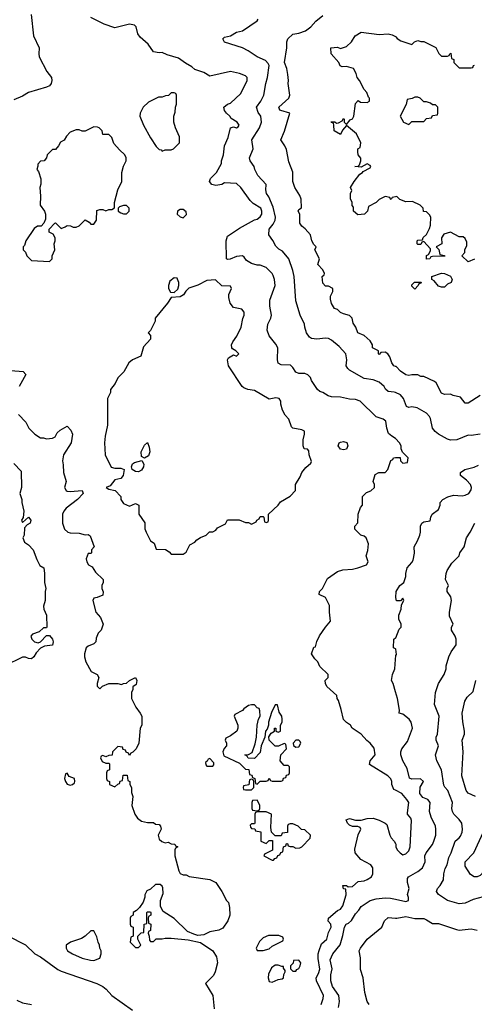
# Model space of a CAD drawing. Header units: inches. Extents: x 2348341 to 2479810, y 460419 to 613669.
# Tile 402 of 656: x 2387470 to 2390531, y 581511 to 588139. Entities that reach past the tile are written whole.
import ezdxf

# ---------------------------------------------------------------- set-up
doc = ezdxf.new("R2010")
doc.units = ezdxf.units.IN
doc.header["$MEASUREMENT"] = 0
doc.layers.add('C3588', color=7, linetype='Continuous')
doc.layers.add('C3598', color=7, linetype='Continuous')

msp = doc.modelspace()

# ---------------------------------------------------------------- linework, layer by layer
at = {"layer": 'C3588', "color": 2}
for points, elevation in [([(2387546.4, 588173.6), (2387562, 588030), (2387602, 587950), (2387598, 587910), (2387601, 587890), (2387653.4, 587790), (2387684, 587750), (2387687.3, 587730), (2387682.8, 587710), (2387670, 587694), (2387650, 587684), (2387530, 587648.7), (2387490, 587624), (2387430, 587599)], 118), ([(2390000, 585320.6), (2389974.6, 585334.6), (2389954, 585354), (2389942.7, 585390), (2389935.5, 585435.5), (2389918, 585450), (2389870, 585465.2), (2389762, 585570), (2389730, 585582.7), (2389690, 585583.7), (2389630, 585597.2), (2389570, 585600.9), (2389547.2, 585607.2), (2389510, 585629), (2389490, 585635.3), (2389475.3, 585650), (2389435.3, 585710), (2389428, 585730), (2389410, 585748), (2389390, 585758), (2389350, 585758), (2389330, 585766), (2389310, 585798), (2389292.9, 585812.9), (2389230, 585815.3), (2389210, 585828), (2389205.2, 585850), (2389209, 585930), (2389195.5, 585955.5), (2389149, 586010), (2389136, 586050), (2389140.9, 586090), (2389161.2, 586130), (2389165.2, 586150), (2389154, 586210), (2389155.3, 586250), (2389189.2, 586350), (2389186, 586390), (2389176.6, 586416.6), (2389169, 586430), (2389128.7, 586470), (2389090, 586486), (2389070, 586486.6), (2389030, 586497.2), (2388998, 586518), (2388981.2, 586541.2), (2388970, 586549), (2388930, 586545.1), (2388887, 586527), (2388870, 586524.5), (2388862.7, 586530), (2388861.2, 586650), (2388870, 586682), (2388950, 586736), (2389050, 586791), (2389070, 586796), (2389090, 586811.3), (2389099.3, 586830), (2389101.2, 586850), (2389094, 586870), (2389042.5, 586902.5), (2389021.5, 586921.5), (2388959, 587010), (2388930, 587035.3), (2388850, 587041.2), (2388830, 587029.3), (2388790, 587022), (2388764, 587030), (2388749, 587050), (2388755.3, 587070), (2388795.3, 587110), (2388828.7, 587170), (2388829, 587190), (2388841.2, 587230), (2388849.3, 587290), (2388874.5, 587345.5), (2388890, 587412), (2388910, 587418), (2388930, 587411.3), (2388942, 587418), (2388948.7, 587430), (2388935.3, 587450), (2388893.2, 587473.2), (2388884, 587490), (2388862, 587510), (2388850, 587528), (2388845.2, 587550), (2388869.2, 587570.8), (2388890, 587578), (2388958.6, 587641.4), (2389002, 587730), (2389002, 587750), (2388990, 587762), (2388950, 587777.2), (2388890, 587789.3), (2388750, 587759), (2388710, 587782.7), (2388650, 587804), (2388630, 587822), (2388586.3, 587846.3), (2388540.2, 587880.2), (2388463.1, 587903.1), (2388430, 587918), (2388410, 587915.3), (2388370, 587922), (2388334.6, 587974.6), (2388282, 588022), (2388264.7, 588044.7), (2388255.3, 588090), (2388242, 588102), (2388208.9, 588108.9), (2388110, 588085.2), (2388038, 588110), (2387950, 588154)], 118), ([(2390000, 585628.5), (2389991.9, 585631.9), (2389950, 585635.3), (2389932.7, 585652.7), (2389924, 585670), (2389890, 585699.3), (2389850, 585714.5), (2389790, 585722.7), (2389690, 585779), (2389679, 585790), (2389669.2, 585810), (2389673.2, 585850), (2389665.2, 585890), (2389620.1, 585940.1), (2389570, 585982.7), (2389550, 585992), (2389530, 585994.5), (2389470, 585989.5), (2389434, 585994), (2389421.2, 586001.2), (2389402, 586030), (2389389.1, 586069.1), (2389388.7, 586090), (2389359, 586150), (2389330, 586246), (2389317.2, 586410), (2389309, 586450), (2389282, 586530), (2389240.2, 586580.2), (2389214.6, 586594.6), (2389193.6, 586613.6), (2389173.6, 586653.6), (2389148, 586690), (2389149.2, 586730), (2389177, 586763), (2389189.4, 586790), (2389192, 586810), (2389176.4, 586876.4), (2389146.6, 586946.6), (2389132, 586970), (2389126.6, 586993.4), (2389128.7, 587030), (2389073.2, 587090), (2389053.2, 587130), (2389049, 587150), (2389022.7, 587190), (2389017.2, 587210), (2389042, 587270), (2389033.2, 587330), (2389085.2, 587410), (2389099, 587450), (2389094, 587490), (2389074.8, 587514.8), (2389064, 587550), (2389093.2, 587590), (2389112.7, 587630), (2389126.6, 587710), (2389139.3, 587750), (2389149, 587830), (2389144, 587844), (2389124, 587864), (2389069.3, 587889.3), (2389008, 587930), (2388969.1, 587949.1), (2388850, 587988.7), (2388838, 588010), (2388850, 588022), (2388890, 588031.3), (2388930, 588056), (2388970, 588064.7), (2389068.4, 588131.6), (2389076.4, 588143.6)], 114), ([(2390000, 585805.5), (2389988, 585810), (2389975.3, 585830), (2389962, 585870), (2389948, 585890), (2389930, 585902), (2389902, 585898), (2389890, 585886), (2389886, 585890), (2389886, 585910), (2389846, 585930), (2389846, 585950), (2389830, 585978), (2389790, 586013.2), (2389746, 586030), (2389734, 586070), (2389715.3, 586095.3), (2389708, 586130), (2389690, 586148), (2389650, 586158), (2389630, 586168), (2389609, 586189), (2389590, 586195.3), (2389570, 586228), (2389563.1, 586256.9), (2389562, 586278), (2389578, 586310), (2389578, 586330), (2389550, 586346), (2389530, 586346), (2389510, 586366), (2389506, 586410), (2389519, 586421), (2389522, 586430), (2389510, 586455.3), (2389478, 586490), (2389488, 586530), (2389458, 586590), (2389466, 586610), (2389450, 586626), (2389438, 586650), (2389428.7, 586690), (2389392.1, 586732.1), (2389369.5, 586749.5), (2389357.2, 586770), (2389355.3, 586830), (2389344, 586850), (2389350, 586862), (2389367.3, 586872.7), (2389366, 586930), (2389356.5, 586956.5), (2389322, 587010), (2389308.7, 587050), (2389308.4, 587111.6), (2389281.5, 587181.5), (2389265.6, 587265.6), (2389255.3, 587290), (2389229.2, 587330), (2389252.5, 587387.5), (2389288, 587510), (2389227.2, 587527.2), (2389222, 587530), (2389214, 587550), (2389282, 587610), (2389289, 587631), (2389278, 587710), (2389280.9, 587730), (2389276, 587770), (2389269.5, 587809.5), (2389253.2, 587850), (2389269.1, 587949.1), (2389269, 587990), (2389275.3, 588010), (2389310, 588041), (2389350, 588047.7), (2389395.3, 588064.7), (2389429.4, 588090.6), (2389464, 588130), (2389510, 588167.3)], 110), ([(2390000, 586946.1), (2389978, 586942), (2389972, 586928), (2389966, 586930), (2389962, 586942), (2389930, 586948), (2389890, 586928), (2389870, 586908.7), (2389818, 586882), (2389810.9, 586849.1), (2389790.7, 586829.3), (2389746, 586826), (2389718, 586850), (2389716.4, 586876.4), (2389708.9, 586888.9), (2389708, 586910), (2389698, 586930), (2389698, 586970), (2389706, 586990), (2389698, 587010), (2389722, 587050), (2389761.2, 587098.8), (2389778, 587110), (2389782, 587118), (2389830, 587142), (2389834, 587150), (2389830, 587158), (2389810, 587168), (2389770, 587146), (2389726, 587150), (2389750, 587154), (2389758, 587162), (2389768, 587190), (2389767.3, 587207.3), (2389748, 587230), (2389746, 587250), (2389746, 587270), (2389762, 587278), (2389768, 587310), (2389738, 587370), (2389670, 587426), (2389643.6, 587396.4), (2389630, 587366), (2389588, 587390), (2389586, 587430), (2389582, 587442), (2389570, 587446), (2389568, 587452), (2389591.6, 587451.6), (2389602, 587442), (2389616.4, 587443.6), (2389642, 587458), (2389650, 587474), (2389654, 587470), (2389654, 587450), (2389670, 587434), (2389695.3, 587464.7), (2389710, 587472), (2389719, 587490), (2389730, 587574), (2389750, 587594), (2389764.7, 587584.7), (2389810, 587582), (2389826, 587590), (2389826, 587610), (2389818, 587618), (2389808, 587650), (2389788.7, 587668.7), (2389758, 587730), (2389742, 587750), (2389736.4, 587776.4), (2389718, 587810), (2389670, 587824), (2389642, 587822), (2389627.3, 587827.3), (2389618, 587850), (2389568, 587910), (2389566, 587950), (2389610, 587954), (2389630, 587944.7), (2389670, 587958), (2389704, 587990), (2389729.3, 588030.7), (2389770, 588056), (2389890, 588038.8), (2389950, 588042.8), (2389977.3, 588037.3), (2390000, 588025.5)], 106), ([(2387410, 585778), (2387494, 585770), (2387511.6, 585751.6), (2387466, 585670)], 118), ([(2387462, 585482), (2387512, 585430), (2387532, 585390), (2387572, 585350), (2387610, 585324.7), (2387630, 585324.7), (2387650, 585318), (2387690, 585322), (2387708.4, 585331.6), (2387723.1, 585356.9), (2387743.1, 585376.9), (2387790, 585402), (2387815.3, 585375.3), (2387824.7, 585350), (2387816, 585290), (2387766, 585210), (2387758, 585170), (2387763.6, 585143.6), (2387764.7, 585090), (2387782, 585030), (2387772, 584990), (2387782, 584970), (2387790, 584964.7), (2387810, 584962.8), (2387890, 584970.6), (2387896.3, 584950), (2387859.3, 584910), (2387782, 584850), (2387766.8, 584830), (2387758, 584810), (2387758, 584750), (2387772, 584710), (2387794, 584690), (2387810, 584684.7), (2387870, 584682), (2387910, 584672), (2387930, 584674), (2387943.6, 584663.6), (2387971.3, 584590), (2387954, 584570), (2387954, 584550), (2387950, 584546), (2387930, 584546), (2387918, 584510), (2387922, 584490), (2387934, 584470), (2387956.9, 584456.9), (2387979.6, 584419.6), (2388032, 584370), (2388032, 584350), (2388022, 584330), (2388022, 584310), (2388031.6, 584288.4), (2388030, 584266), (2387991.6, 584248.4), (2387970, 584246), (2387962, 584230), (2387982, 584150), (2388014, 584114), (2388031.1, 584068.9), (2388018, 584030), (2387998, 584010), (2387985.4, 583974.6), (2387982, 583950), (2387970, 583938), (2387930, 583922), (2387918, 583910), (2387906, 583870), (2387906, 583850), (2387915.3, 583815.3), (2387951.6, 583751.6), (2387992, 583730), (2388002, 583710), (2387992, 583670), (2387992.7, 583652.7), (2388010, 583634), (2388028.4, 583651.6), (2388069.1, 583670.9), (2388130, 583671), (2388155.3, 583664.7), (2388170, 583671.3), (2388190, 583672), (2388209.1, 583690.9), (2388250, 583712), (2388258, 583690), (2388255.3, 583664.7), (2388232.7, 583647.3), (2388232, 583630), (2388222, 583610), (2388222, 583570), (2388251.1, 583511.1), (2388282, 583470), (2388291.3, 583450), (2388291.3, 583390), (2388282, 583370), (2388271.6, 583268.4), (2388254, 583230), (2388232.7, 583207.3), (2388218, 583202), (2388210, 583186), (2388202, 583202), (2388187.3, 583207.3), (2388182, 583222), (2388167.3, 583227.3), (2388162, 583242), (2388130, 583246), (2388094, 583210), (2388092.7, 583187.3), (2388070, 583186), (2388050, 583178), (2388030, 583186), (2388018, 583182), (2388014, 583170), (2388025.4, 583145.4), (2388050, 583134), (2388070, 583134), (2388074, 583130), (2388074, 583090), (2388058, 583082), (2388054, 583070), (2388054, 583030), (2388058, 583018), (2388074, 583010), (2388074, 582990), (2388110, 582974), (2388130, 582994), (2388142, 582998), (2388147.3, 583012.7), (2388162, 583018), (2388167.3, 583052.7), (2388192.7, 583052.7), (2388198, 583018), (2388211.6, 583011.6), (2388212, 582990), (2388222, 582970), (2388223.6, 582936.4), (2388232, 582910), (2388224.7, 582850), (2388244.7, 582790), (2388263.5, 582763.5), (2388290, 582744.7), (2388330, 582734), (2388370, 582734), (2388383.6, 582723.6), (2388410, 582722), (2388418, 582710), (2388422, 582690), (2388402, 582650), (2388410, 582622), (2388426.4, 582606.4), (2388450, 582598), (2388470, 582602), (2388490, 582592), (2388514, 582590), (2388518, 582578), (2388534, 582570), (2388518, 582562), (2388514, 582550), (2388514, 582510), (2388542, 582410), (2388551.6, 582391.6), (2388570, 582382), (2388590, 582382), (2388611.6, 582371.6), (2388751.1, 582351.1), (2388790, 582332), (2388831.3, 582270), (2388862, 582210), (2388875.3, 582195.3), (2388883.6, 582163.6), (2388884.7, 582110), (2388872, 582072), (2388836.8, 582023.2), (2388810, 582009), (2388750, 581999), (2388710, 581979), (2388670, 581975.3), (2388643.1, 581983.1), (2388600.2, 582000.2), (2388509.1, 582089.1), (2388436.4, 582136.4), (2388418, 582170), (2388418, 582210), (2388436.4, 582256.4), (2388434.6, 582294.6), (2388430, 582306), (2388416.4, 582316.4), (2388383.6, 582316.4), (2388350, 582286), (2388325.4, 582274.6), (2388312.7, 582247.3), (2388312.7, 582232.7), (2388302, 582198), (2388276.9, 582163.1), (2388256.9, 582143.1), (2388234, 582130), (2388234, 582110), (2388218, 582102), (2388214, 582090), (2388214, 582050), (2388218, 582038), (2388234, 582030), (2388234, 581970), (2388218, 581962), (2388214, 581930), (2388250, 581894), (2388270, 581894), (2388286, 581910), (2388266, 581950), (2388266, 581970), (2388288.4, 581991.6), (2388306, 581994), (2388308, 582050), (2388326, 582054), (2388326, 582130), (2388330, 582134), (2388350, 582134), (2388354, 582130), (2388354, 582110), (2388338, 582102), (2388334, 582090), (2388338, 582058), (2388352, 582050), (2388351.6, 582008.4), (2388338, 582002), (2388334, 581990), (2388342, 581970), (2388343.6, 581943.6), (2388350, 581934), (2388370, 581934), (2388390, 581952), (2388430, 581951.3), (2388450, 581956), (2388490, 581957.3), (2388605.4, 581945.4), (2388686.4, 581926.4), (2388771, 581870), (2388796, 581830), (2388801, 581790), (2388786, 581730), (2388774.4, 581705.6), (2388722, 581650), (2388771.3, 581570), (2388779.6, 581479.6)], 118), ([(2390000, 582952.6), (2389990, 582958), (2389975.3, 582990), (2389975.3, 583010), (2389969.1, 583029.1), (2389949, 583050), (2389826.3, 583126.3), (2389828.7, 583150), (2389864, 583190), (2389856.2, 583236.2), (2389830, 583269.2), (2389807, 583287), (2389769.4, 583329.4), (2389708, 583370), (2389698, 583390), (2389670, 583408), (2389649.1, 583429.1), (2389634.6, 583494.6), (2389616.4, 583556.4), (2389608, 583570), (2389606, 583590), (2389538, 583650), (2389528, 583670), (2389526, 583690), (2389546, 583710), (2389546, 583730), (2389490, 583786), (2389476.4, 583816.4), (2389456.4, 583836.4), (2389435.3, 583870), (2389450, 583914), (2389462, 583918), (2389470, 583954), (2389489.1, 583990.9), (2389529.2, 584050.8), (2389562, 584090), (2389555.3, 584150), (2389556.4, 584196.4), (2389528.4, 584248.4), (2389486, 584270), (2389488, 584290), (2389508, 584310), (2389543.1, 584376.9), (2389610, 584424.7), (2389644.7, 584435.3), (2389710, 584441), (2389746, 584450), (2389806, 584470), (2389815.3, 584490), (2389802, 584530), (2389814.6, 584565.4), (2389818, 584610), (2389802, 584650), (2389790, 584662), (2389768, 584670), (2389726, 584710), (2389726, 584730), (2389747.3, 584752.7), (2389748, 584810), (2389764.7, 584855.3), (2389778, 584870), (2389778, 584930), (2389804.7, 584955.3), (2389833.6, 584966.4), (2389858, 584990), (2389858, 585010), (2389849, 585030), (2389863.1, 585076.9), (2389888.7, 585091.3), (2389930, 585092), (2389948.9, 585111.1), (2389968.4, 585171.6), (2389982, 585178), (2389986, 585190), (2390000, 585190.8)], 118), ([(2387431.6, 585151.6), (2387479.6, 585099.6), (2387482, 584990), (2387472, 584950), (2387484.7, 584910), (2387484.7, 584890), (2387498.8, 584830), (2387492.7, 584787.3), (2387482, 584770), (2387490, 584754), (2387529.2, 584790.8), (2387544.7, 584770), (2387541, 584750), (2387520.7, 584739.3), (2387502, 584718), (2387499.1, 584670), (2387491, 584650), (2387502.8, 584622.8), (2387530, 584604.7), (2387561, 584570), (2387584.5, 584504.5), (2387604.7, 584464.7), (2387632, 584450), (2387638, 584410), (2387636, 584350), (2387646, 584310), (2387641, 584290), (2387641, 584230), (2387631.3, 584190), (2387631.6, 584171.6), (2387651.1, 584131.1), (2387652, 584050), (2387650, 584046), (2387630, 584046), (2387601, 584019), (2387556.9, 584003.1), (2387544.7, 583990), (2387551.3, 583970), (2387570, 583951.3), (2387595.3, 583944.7), (2387610, 583952), (2387650, 583994), (2387670, 583994), (2387691, 583970), (2387696, 583950), (2387690.8, 583929.2), (2387638, 583922), (2387611.1, 583908.9), (2387582, 583878), (2387566, 583850), (2387550, 583837.2), (2387530, 583839), (2387510, 583848.7), (2387490, 583848), (2387370, 583788.7)], 114), ([(2390000, 583903), (2389986, 583910), (2389988, 583970), (2390000, 583976.9)], 114), ([(2390000, 583615.2), (2389984, 583670), (2389974, 583690), (2389979, 583730), (2389995.3, 583770), (2390000, 583831.6)], 114), ([(2389499.5, 581510), (2389512.7, 581550), (2389514.5, 581570), (2389469.3, 581670), (2389466, 581690), (2389482, 581718), (2389491.5, 581748.5), (2389479.1, 581819.1), (2389479.6, 581850), (2389486.5, 581873.5), (2389502.4, 581917.6), (2389539, 581950), (2389550, 581994), (2389568, 582030), (2389566, 582050), (2389548, 582070), (2389548.7, 582090), (2389610, 582142.8), (2389629.3, 582150.7), (2389646, 582174), (2389669, 582249), (2389666, 582286), (2389650, 582288), (2389646, 582310), (2389671.1, 582311.1), (2389682, 582302), (2389710, 582304.7), (2389750, 582338), (2389790, 582342.8), (2389810, 582350.8), (2389838, 582370), (2389848.7, 582390), (2389848.7, 582430), (2389835.3, 582450), (2389766, 582486), (2389729, 582530), (2389725.6, 582554.4), (2389748.9, 582651.1), (2389766, 582690), (2389762, 582702), (2389747.3, 582707.3), (2389710, 582708.7), (2389690, 582718), (2389678, 582730), (2389667.3, 582752.7), (2389690, 582762), (2389731.6, 582751.6), (2389768.4, 582751.6), (2389810, 582762.8), (2389850, 582764.7), (2389890, 582751.3), (2389930.9, 582730.9), (2389941, 582721), (2389962, 582650), (2389971.6, 582631.6), (2389992, 582610), (2390000, 582594)], 118), ([(2389617.2, 581490), (2389622.9, 581530), (2389618, 581570), (2389577.2, 581630), (2389564.5, 581670), (2389564.7, 581710), (2389574.5, 581750), (2389560.9, 581810), (2389579.3, 581850), (2389627.9, 581912.1), (2389646.3, 581973.7), (2389656, 582030), (2389669.2, 582050), (2389683.7, 582056.3), (2389704.5, 582075.5), (2389730, 582121), (2389754.5, 582145.5), (2389769.2, 582170), (2389829.4, 582210.6), (2389870, 582222), (2389930, 582228.4), (2389966.2, 582226.2), (2390000, 582218.6)], 114), ([(2389822, 581510), (2389808.7, 581530), (2389794, 581590), (2389782, 581690), (2389765.6, 581745.6), (2389764.7, 581824.7), (2389756, 581870), (2389765.2, 581890), (2389808.7, 581950), (2389908.7, 582030), (2389926.3, 582073.7), (2389950, 582094.8), (2390000, 582091.4)], 110), ([(2387390, 581972), (2387510, 581912), (2387571.1, 581851.1), (2387610.6, 581830.6), (2387726, 581746), (2387750, 581734), (2387988.4, 581651.6), (2388030, 581631), (2388053.2, 581613.2), (2388090, 581571.3), (2388230, 581471.3)], 114), ([(2387450, 581538), (2387490, 581522), (2387550, 581510.8)], 110)]:
    msp.add_lwpolyline(points, dxfattribs=dict(at, elevation=elevation))
for points, elevation in [([(2388510, 587646), (2388490, 587646), (2388471.6, 587628.4), (2388452.7, 587627.3), (2388430, 587618), (2388403.6, 587616.4), (2388336.9, 587583.1), (2388302, 587550), (2388282, 587510), (2388278, 587490), (2388304, 587430), (2388350, 587344.7), (2388390, 587284.7), (2388410, 587264.7), (2388422, 587262), (2388430, 587254), (2388450, 587262), (2388490, 587262), (2388506, 587270), (2388546, 587310), (2388546, 587350), (2388518, 587410), (2388508.7, 587450), (2388508.7, 587490), (2388516.4, 587516.4), (2388518, 587550), (2388526, 587570), (2388526, 587630), (2388522, 587642)], 122), ([(2387970, 587418), (2387910, 587388), (2387890, 587388), (2387870, 587398), (2387850, 587398), (2387810, 587382), (2387784.5, 587355.5), (2387770, 587328), (2387745.4, 587314.6), (2387732, 587290), (2387710, 587266), (2387690, 587266), (2387654, 587230), (2387651.6, 587208.4), (2387634, 587190), (2387610, 587186), (2387592.7, 587167.3), (2387592.7, 587152.7), (2387584.7, 587130), (2387596, 587116), (2387611.6, 587068.4), (2387611.6, 587031.6), (2387606, 587010), (2387611, 586950), (2387606.8, 586890), (2387638, 586850), (2387644.7, 586830), (2387643.6, 586796.4), (2387631.6, 586768.4), (2387614, 586750), (2387590, 586748), (2387566.4, 586733.6), (2387512, 586650), (2387502, 586618), (2387494, 586610), (2387494, 586590), (2387510, 586574), (2387518, 586550), (2387550, 586518), (2387670, 586512), (2387688, 586530), (2387688, 586550), (2387706, 586590), (2387702, 586630), (2387708.7, 586650), (2387708, 586670), (2387695.3, 586695.3), (2387668.4, 586708.4), (2387668, 586730), (2387706, 586770), (2387710, 586772), (2387750, 586734), (2387776.4, 586743.6), (2387790, 586754), (2387811.6, 586751.6), (2387830, 586742), (2387850, 586742), (2387870, 586752), (2387910, 586792), (2387936.9, 586776.9), (2387950, 586762), (2387970, 586762), (2387988, 586790), (2387990, 586854), (2388010, 586862), (2388030, 586862), (2388050, 586852), (2388070, 586862), (2388090, 586862), (2388107.3, 586872.7), (2388108.7, 586908.7), (2388130, 586994), (2388158, 587050), (2388158, 587110), (2388170, 587154), (2388188, 587190), (2388188, 587210), (2388178, 587230), (2388142, 587262), (2388104.7, 587304.7), (2388090, 587346), (2388070, 587366), (2388030, 587366), (2388026, 587390), (2388006, 587410), (2387994.6, 587414.6)], 122), ([(2388170, 586888.7), (2388141, 586879), (2388132, 586870), (2388132, 586850), (2388150, 586838), (2388170, 586831.3), (2388190, 586832), (2388208, 586850), (2388208, 586870), (2388190, 586888)], 122), ([(2388570, 586862), (2388550, 586862), (2388532, 586850), (2388531.3, 586830), (2388550, 586811.3), (2388570, 586806), (2388592.9, 586827.1), (2388590, 586846)], 122), ([(2388788.4, 586388.4), (2388730, 586382.7), (2388670, 586352.3), (2388608.4, 586331.6), (2388587.9, 586312.1), (2388572.7, 586287.3), (2388550, 586274), (2388490, 586268), (2388464.7, 586230), (2388382, 586130), (2388382, 586110), (2388350, 586046), (2388334, 586030), (2388350, 586014), (2388351.6, 585988.4), (2388303.6, 585936.4), (2388286, 585874), (2388230, 585849), (2388204.7, 585830), (2388170.9, 585769.1), (2388131.6, 585728.4), (2388112, 585690), (2388082, 585650), (2388082, 585630), (2388062, 585590), (2388062, 585410), (2388045.4, 585334.6), (2388041, 585290), (2388044.7, 585210), (2388086.4, 585126.4), (2388110, 585121), (2388150, 585121), (2388174, 585110), (2388167.3, 585070), (2388150.5, 585049.5), (2388110, 585040.9), (2388079.1, 585000.9), (2388052, 584990), (2388070, 584978), (2388112, 584970), (2388152, 584930), (2388152, 584910), (2388170, 584882), (2388210, 584864.7), (2388250, 584882), (2388271.1, 584871.1), (2388272, 584810), (2388311.6, 584751.6), (2388312.7, 584712.7), (2388322, 584690), (2388351.6, 584631.6), (2388375.3, 584615.3), (2388390, 584574), (2388451.6, 584571.6), (2388476.9, 584556.9), (2388490, 584542), (2388570, 584542), (2388590, 584554), (2388616.4, 584603.6), (2388650, 584622), (2388663.1, 584636.9), (2388687.3, 584652.7), (2388726, 584670), (2388748, 584692), (2388770, 584692), (2388790, 584702), (2388802, 584718), (2388855.3, 584744.7), (2388870, 584772), (2388947.3, 584772.7), (2388990, 584754), (2389010, 584754), (2389030, 584742), (2389062, 584758), (2389066, 584770), (2389082, 584778), (2389090, 584794), (2389110, 584794), (2389114, 584790), (2389118, 584758), (2389130, 584754), (2389142, 584758), (2389146, 584770), (2389146, 584810), (2389210, 584872), (2389225.6, 584894.4), (2389290, 584932), (2389326, 584970), (2389328, 585010), (2389358, 585062), (2389369.1, 585090.9), (2389396.4, 585123.6), (2389430, 585154), (2389435.3, 585164.7), (2389418, 585210), (2389416.4, 585236.4), (2389407.3, 585247.3), (2389386, 585250), (2389378, 585270), (2389378, 585310), (2389388.7, 585350), (2389388, 585370), (2389370, 585379), (2389310, 585388.7), (2389299, 585399), (2389281.2, 585450), (2389257.5, 585477.5), (2389239, 585510), (2389229, 585550), (2389228.7, 585570), (2389218, 585590), (2389193.6, 585593.6), (2389150, 585585.2), (2389050, 585642), (2389006, 585650), (2388980.2, 585660.2), (2388968, 585670), (2388875.3, 585810), (2388868.7, 585850), (2388876.4, 585863.6), (2388910, 585882), (2388930, 585874), (2388946, 585890), (2388926, 585910), (2388903.1, 585923.1), (2388898, 585930), (2388895.3, 585950), (2388904, 585970), (2388932.1, 586007.9), (2388961.2, 586070), (2388972.9, 586127.1), (2388982, 586150), (2388982, 586170), (2388966, 586190), (2388910, 586202), (2388888, 586230), (2388878, 586270), (2388878, 586290), (2388895.3, 586330), (2388890, 586346), (2388830, 586348)], 122), ([(2388510, 586402), (2388482, 586378), (2388471.3, 586350), (2388471.3, 586330), (2388485.4, 586305.4), (2388510, 586302), (2388534.5, 586325.5), (2388541.2, 586350), (2388541.2, 586370), (2388533.2, 586393.2), (2388530, 586398)], 122), ([(2388310, 585188), (2388290, 585198), (2388287, 585230), (2388310, 585276), (2388330, 585292), (2388342, 585262), (2388346, 585230), (2388336.7, 585203.3)], 122), ([(2389650, 585244), (2389630, 585249), (2389615.3, 585270), (2389622, 585290), (2389630, 585296), (2389650, 585298.8), (2389672.4, 585292.4), (2389678.8, 585270), (2389670, 585249)], 118), ([(2388270, 585095.1), (2388250, 585098), (2388228, 585110), (2388222, 585130), (2388228.7, 585150), (2388242, 585158), (2388292.7, 585172.7), (2388306, 585146), (2388304, 585130), (2388290, 585106)], 122), ([(2389190, 583528), (2389165.5, 583474.5), (2389144.7, 583410), (2389144.7, 583390), (2389136, 583364), (2389124.7, 583350), (2389121, 583310), (2389096, 583250), (2389090, 583206), (2389050, 583166), (2389008.4, 583168.4), (2389002, 583182), (2388986, 583190), (2389010, 583192), (2389034.6, 583205.4), (2389056, 583264), (2389065.2, 583310), (2389068, 583390), (2389078, 583430), (2389088, 583450), (2389087.3, 583487.3), (2389082, 583502), (2389070, 583506), (2389050, 583526), (2389030, 583528), (2389010, 583522), (2388979.6, 583500.4), (2388970, 583488), (2388918, 583462), (2388914, 583450), (2388938, 583390), (2388938, 583370), (2388931.3, 583350), (2388890, 583318), (2388858, 583302), (2388854, 583290), (2388862, 583270), (2388862, 583250), (2388846, 583234), (2388838, 583210), (2388844.7, 583184.7), (2388950, 583134), (2388990, 583094), (2389012.7, 583092.7), (2389018, 583058), (2389032.7, 583052.7), (2389038, 583038), (2389054, 583030), (2389058, 582998), (2389070, 582994), (2389090, 583014), (2389130, 583014), (2389142, 583018), (2389150, 583034), (2389158, 583018), (2389170, 583014), (2389230, 583014), (2389242, 583018), (2389247.3, 583032.7), (2389262, 583038), (2389267.3, 583052.7), (2389282, 583058), (2389286, 583070), (2389286, 583110), (2389278, 583118), (2389250, 583118), (2389224, 583150), (2389229.2, 583190.8), (2389266, 583230), (2389262, 583262), (2389250, 583266), (2389211.6, 583248.4), (2389190, 583248), (2389148.9, 583288.9), (2389148.4, 583311.6), (2389163.1, 583336.9), (2389186, 583350), (2389186, 583370), (2389194, 583370), (2389194, 583350), (2389210, 583342), (2389226, 583350), (2389226, 583390), (2389238, 583410), (2389238, 583430), (2389235.3, 583450), (2389218, 583478), (2389206, 583526)], 122), ([(2389350, 583288), (2389330, 583288), (2389312, 583270), (2389312.7, 583252.7), (2389330, 583242), (2389350, 583244.7), (2389362, 583270), (2389359, 583279)], 122), ([(2388750, 583166), (2388738, 583162), (2388732.7, 583147.3), (2388722, 583138), (2388723.6, 583123.6), (2388730, 583114), (2388770, 583114), (2388776.4, 583123.6), (2388776.4, 583136.4)], 122), ([(2387790, 583066), (2387778, 583062), (2387772, 583030), (2387778, 583010), (2387790, 582992), (2387810, 582986.8), (2387826, 582990), (2387839, 583001), (2387842, 583010), (2387838, 583030), (2387804, 583044)], 118), ([(2389030, 583026), (2389018, 583022), (2389012.7, 582987.3), (2388978, 582982), (2388974, 582970), (2388978, 582958), (2388990, 582954), (2389030, 582954), (2389046, 582970), (2389046, 583010), (2389042, 583022)], 122), ([(2389070, 582886), (2389038, 582882), (2389034, 582870), (2389034, 582830), (2389038, 582818), (2389070, 582814), (2389082, 582818), (2389086, 582830), (2389086, 582850), (2389078, 582870)], 122), ([(2389130, 582806), (2389070, 582806), (2389058, 582802), (2389054, 582790), (2389054, 582730), (2389050, 582726), (2389030, 582726), (2389022, 582718), (2389023.6, 582703.6), (2389030, 582694), (2389052.7, 582692.7), (2389058, 582678), (2389092.7, 582672.7), (2389094, 582610), (2389130, 582594), (2389150, 582614), (2389172.7, 582612.7), (2389172, 582548), (2389118, 582522), (2389114, 582510), (2389170, 582482), (2389178, 582482), (2389187.3, 582492.7), (2389202, 582498), (2389207.3, 582512.7), (2389222, 582518), (2389228, 582532), (2389242, 582538), (2389246, 582570), (2389262, 582578), (2389267.3, 582592.7), (2389272.7, 582592.7), (2389278, 582578), (2389290, 582574), (2389310, 582574), (2389330, 582562), (2389356.4, 582563.6), (2389370, 582572), (2389426, 582630), (2389428, 582650), (2389390, 582686), (2389367.3, 582687.3), (2389346, 582710), (2389310, 582726), (2389290, 582726), (2389278, 582722), (2389274, 582710), (2389272.7, 582667.3), (2389238, 582662), (2389230, 582646), (2389190, 582646), (2389166, 582670), (2389162, 582702), (2389166, 582790)], 122), ([(2387970, 582006), (2387950, 582006), (2387910.9, 581969.1), (2387885.4, 581954.6), (2387811.1, 581928.9), (2387782, 581910), (2387782, 581890), (2387792, 581870), (2387824.7, 581850), (2387890, 581820.7), (2387947.5, 581807.5), (2387970, 581806.8), (2388010, 581822), (2388018, 581850), (2388018, 581870), (2388008.9, 581888.9), (2388008, 581910), (2387998, 581930), (2387990, 581966)], 118), ([(2389215.3, 581975.3), (2389145.4, 581974.6), (2389110, 581958), (2389085.4, 581934.6), (2389062, 581890), (2389070, 581874), (2389110, 581874), (2389150, 581884.7), (2389170, 581902), (2389242, 581938), (2389246, 581950), (2389242, 581962)], 122), ([(2389350, 581808), (2389314, 581806), (2389311.6, 581788.4), (2389294, 581770), (2389294, 581750), (2389310, 581734), (2389330, 581734), (2389335.3, 581744.7), (2389350, 581752), (2389359, 581770), (2389362, 581790)], 122), ([(2389210, 581775.3), (2389190, 581774), (2389164.5, 581755.5), (2389145.2, 581714.8), (2389144, 581690), (2389150, 581664.7), (2389170, 581661), (2389210, 581678), (2389238, 581682), (2389246, 581690), (2389248.4, 581711.6), (2389258, 581730), (2389258, 581738), (2389246, 581754), (2389246, 581766), (2389234, 581766)], 122)]:
    msp.add_lwpolyline(points, close=True, dxfattribs=dict(at, elevation=elevation))
at = {"layer": 'C3598', "color": 2}
for points, elevation in [([(2390000, 588025.5), (2390003.6, 588023.6), (2390011.6, 588011.6), (2390036.9, 587996.9), (2390110, 587972), (2390129.1, 587990.9), (2390150, 587998), (2390170, 587991.3), (2390191.1, 587991.1), (2390271.1, 587951.1), (2390291.6, 587911.6), (2390310, 587894), (2390350, 587894), (2390362, 587898), (2390366, 587910), (2390372.7, 587912.7), (2390378, 587878), (2390394, 587870), (2390394, 587850), (2390430, 587814), (2390510, 587814), (2390522, 587818), (2390526, 587830), (2390532.7, 587832.7)], 106), ([(2390532.7, 586527.3), (2390490, 586508.7), (2390446, 586550), (2390467.3, 586572.7), (2390468, 586590), (2390480.4, 586619.6), (2390480.4, 586640.4), (2390470, 586666), (2390456.4, 586676.4), (2390430, 586678), (2390370, 586709), (2390325.2, 586694.8), (2390311, 586670), (2390312, 586630), (2390274, 586610), (2390291.6, 586591.6), (2390298, 586558), (2390330, 586552), (2390332.7, 586547.3), (2390250, 586546), (2390238, 586542), (2390231.6, 586528.4), (2390208, 586528), (2390208.4, 586551.6), (2390222, 586558), (2390236.4, 586583.6), (2390236.4, 586596.4), (2390190, 586646), (2390178, 586642), (2390170, 586626), (2390150, 586626), (2390146, 586630), (2390146, 586650), (2390150, 586654), (2390182, 586658), (2390187.3, 586672.7), (2390210, 586694), (2390230, 586734), (2390235.3, 586755.3), (2390238, 586810), (2390230, 586826), (2390210, 586846), (2390188.7, 586848.7), (2390186, 586870), (2390166, 586890), (2390114.6, 586914.6), (2390070, 586914), (2390028.7, 586928.7), (2390010, 586948), (2390000, 586946.1)], 106), ([(2390570, 585608.7), (2390490, 585558), (2390470, 585558), (2390439, 585599), (2390389, 585609), (2390370, 585618), (2390330, 585615.3), (2390310, 585624), (2390273.6, 585693.6), (2390263.1, 585703.1), (2390190, 585738), (2390170, 585738), (2390150, 585748), (2390110, 585748.7), (2390090, 585744), (2390070, 585749.2), (2390033.6, 585773.6), (2390004, 585804), (2390000, 585805.5)], 110), ([(2390570, 585349.3), (2390510, 585339), (2390490, 585342), (2390414, 585310), (2390370, 585309), (2390350, 585315.3), (2390289.5, 585349.5), (2390266.6, 585366.6), (2390249.3, 585389.3), (2390235.5, 585455.5), (2390230, 585468), (2390208, 585490), (2390145.6, 585525.6), (2390110, 585534), (2390089.3, 585529.3), (2390075.3, 585535.3), (2390054, 585590), (2390034.2, 585614.2), (2390000, 585628.5)], 114), ([(2390000, 585190.8), (2390032.7, 585192.7), (2390034, 585170), (2390050, 585154), (2390082, 585158), (2390086, 585190), (2390047.3, 585227.3), (2390038, 585250), (2390038, 585270), (2390028, 585290), (2390000.4, 585320.4), (2390000, 585320.6)], 118), ([(2390000, 583976.9), (2390002, 583978), (2390024.7, 584035.3), (2390038, 584050), (2390038, 584070), (2390023.1, 584103.1), (2390022, 584130), (2390038, 584170), (2390040.4, 584199.6), (2390055.3, 584230), (2390050, 584246), (2390034, 584226), (2390008, 584228), (2390002, 584250), (2390004, 584290), (2390029.2, 584330.8), (2390055.3, 584350), (2390069, 584390), (2390069.1, 584410.9), (2390079, 584450), (2390110, 584484.7), (2390118.6, 584501.4), (2390128.7, 584548.7), (2390126, 584590), (2390149.1, 584630.9), (2390164, 584670), (2390168.7, 584690), (2390168.7, 584730), (2390178, 584750), (2390190, 584758), (2390234.6, 584765.4), (2390238, 584790), (2390248, 584810), (2390290, 584842), (2390301.2, 584870), (2390302, 584890), (2390318, 584910), (2390352.1, 584927.9), (2390390, 584938.8), (2390450, 584934), (2390470, 584937.3), (2390494, 584950), (2390510, 584974), (2390512.7, 584990), (2390506, 585010), (2390479.1, 585039.1), (2390438, 585070), (2390438, 585090), (2390468, 585110), (2390530, 585127.3), (2390559.1, 585140.9)], 114), ([(2390590, 582235.1), (2390523.4, 582216.6), (2390470, 582191.8), (2390430, 582187), (2390350, 582209.3), (2390289, 582250), (2390275.3, 582270), (2390282, 582290), (2390302, 582310), (2390324, 582350), (2390326.6, 582390), (2390335.5, 582424.5), (2390349, 582450), (2390360.2, 582499.8), (2390376, 582530), (2390402, 582610), (2390430, 582631.3), (2390437.5, 582642.5), (2390449.3, 582670), (2390452, 582690), (2390446, 582730), (2390430, 582754), (2390394, 582790), (2390384, 582810), (2390379, 582830), (2390384, 582870), (2390353.2, 582950), (2390332.9, 582972.9), (2390326.8, 582986.8), (2390309.4, 583089.4), (2390278, 583150), (2390269.3, 583190), (2390288.7, 583250), (2390274, 583290), (2390274, 583310), (2390282.7, 583330), (2390294, 583450), (2390262, 583530), (2390269, 583610), (2390289.3, 583670.7), (2390328.7, 583730), (2390342, 583770), (2390342, 583790), (2390359, 583850), (2390375.5, 583884.5), (2390408.9, 583931.1), (2390408.7, 583970), (2390402, 583990), (2390378, 584030), (2390378, 584050), (2390388, 584070), (2390364.7, 584124.7), (2390364, 584150), (2390377.2, 584230), (2390372.9, 584252.9), (2390348, 584290), (2390348, 584310), (2390358, 584330), (2390338, 584370), (2390342, 584410), (2390349.1, 584430.9), (2390380.2, 584479.8), (2390428.7, 584530), (2390434, 584550), (2390462, 584590), (2390478, 584650), (2390504, 584690), (2390534, 584750)], 110), ([(2390000, 583831.6), (2390002, 583858), (2390006, 583866), (2390002, 583902), (2390000, 583903)], 114), ([(2390539, 582910), (2390490, 582932.7), (2390475.1, 582950), (2390447.8, 583050), (2390457, 583210), (2390449.3, 583290), (2390464, 583330), (2390465.2, 583350), (2390453.2, 583413.2), (2390449.5, 583470.5), (2390467.5, 583552.5), (2390482.5, 583577.5), (2390523.1, 583616.9), (2390541.2, 583690)], 106), ([(2390000, 582218.6), (2390070, 582202.8), (2390088, 582210), (2390088.7, 582230), (2390082, 582250), (2390092.7, 582290), (2390081.2, 582330), (2390082, 582358), (2390088.7, 582370), (2390150, 582404.9), (2390181.2, 582430), (2390199.3, 582470), (2390198, 582510), (2390206, 582530), (2390250, 582586.8), (2390259.5, 582610), (2390272.3, 582650), (2390272.7, 582690), (2390269.4, 582710), (2390240.7, 582770), (2390230, 582808), (2390234, 582870), (2390218, 582890), (2390183.3, 582903.3), (2390164.5, 582930), (2390166.6, 582973.4), (2390188, 583010), (2390168.7, 583028.7), (2390110, 583026), (2390094, 583034), (2390078.6, 583098.6), (2390049.3, 583149.3), (2390035.3, 583190), (2390035.3, 583210), (2390044, 583230), (2390080.1, 583279.9), (2390114.5, 583370), (2390106, 583410), (2390093.2, 583430), (2390050, 583464), (2390026, 583470), (2390028, 583490), (2390013.2, 583570), (2390000, 583615.2)], 114), ([(2390000, 582594), (2390002, 582590), (2390002, 582570), (2390012, 582550), (2390030.9, 582530.9), (2390050, 582518), (2390070, 582524.7), (2390090, 582544.7), (2390098, 582570), (2390108.9, 582748.9), (2390103.1, 582763.1), (2390082, 582790), (2390080.2, 582800.2), (2390089, 582870), (2390077.2, 582890), (2390042, 582930), (2390000, 582952.6)], 118), ([(2390000, 582091.4), (2390010, 582090.7), (2390070, 582102), (2390130, 582088), (2390190, 582087.7), (2390210, 582080.7), (2390250, 582054.8), (2390290, 582054), (2390410, 582014), (2390430, 582010.7), (2390510, 582018.8), (2390550, 582010.8)], 110)]:
    msp.add_lwpolyline(points, dxfattribs=dict(at, elevation=elevation))
at = {"layer": 'C3598', "color": 2, "elevation": 106}
for points in [[(2390150, 587618), (2390130, 587618), (2390111.6, 587608.4), (2390078, 587602), (2390071.6, 587568.4), (2390032, 587490), (2390054, 587450), (2390090, 587434), (2390110, 587454), (2390190, 587454), (2390210, 587474), (2390242, 587478), (2390250, 587494), (2390282, 587498), (2390286, 587510), (2390286, 587550), (2390270, 587566), (2390250, 587566), (2390236.4, 587576.4), (2390210, 587586), (2390190, 587586), (2390166, 587610)], [(2390310, 586338), (2390290, 586346), (2390260.4, 586380.4), (2390246, 586390), (2390246, 586410), (2390310, 586432), (2390331.1, 586431.1), (2390370, 586412), (2390382, 586390), (2390374, 586370), (2390350, 586358), (2390330, 586338)], [(2390130, 586326), (2390110, 586346), (2390110, 586354), (2390128.4, 586371.6), (2390172.7, 586372.7), (2390170, 586366), (2390158, 586362), (2390154, 586350)], [(2390530, 582368), (2390504.7, 582384.7), (2390470, 582442), (2390469.7, 582470.3), (2390526.6, 582530), (2390602.9, 582697.1), (2390610, 582702.8), (2390632.9, 582707.1), (2390707.9, 582687.9), (2390733.4, 582650), (2390770.7, 582610), (2390773, 582590), (2390757.1, 582550), (2390732.7, 582510), (2390712.7, 582487.3), (2390623.1, 582436.9), (2390570, 582379), (2390550, 582368.7)]]:
    msp.add_lwpolyline(points, close=True, dxfattribs=at)

doc.saveas('drawing.dxf')
